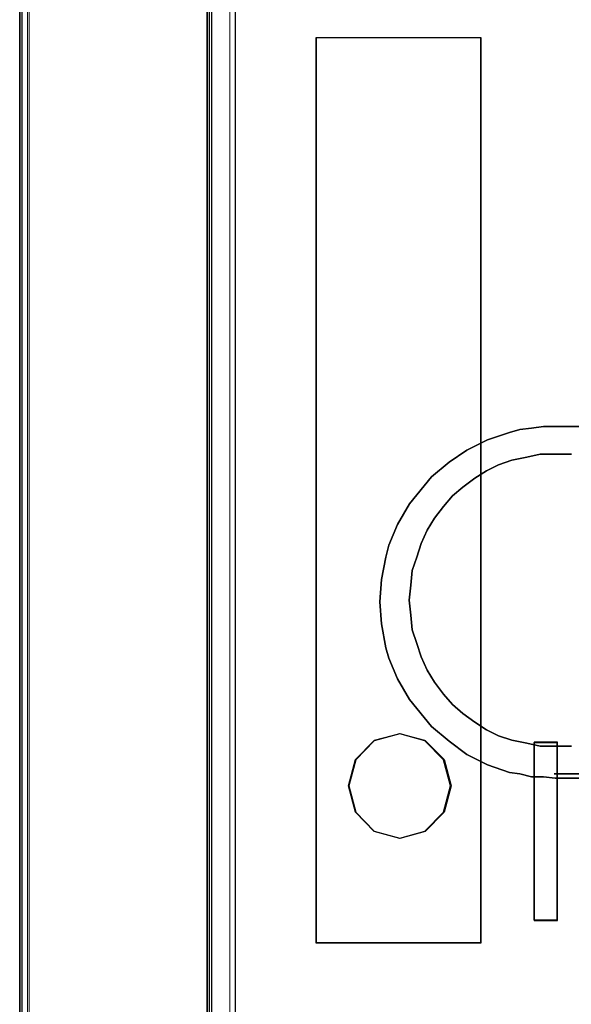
# Model space of a CAD drawing. Header units: millimetres. Extents: x -1290 to 1795, y -4192 to -1311.
# Tile 576 of 656: x 1069.67 to 1071.74, y -2918.5 to -2914.81. Entities that reach past the tile are written whole.
import ezdxf

# ---------------------------------------------------------------- set-up
doc = ezdxf.new("R2010")
doc.units = ezdxf.units.MM
doc.layers.add('30', color=7, linetype='Continuous')
doc.layers.add('45', color=7, linetype='Continuous')
doc.layers.add('Aparatura', color=7, linetype='Continuous', lineweight=13)

# ---------------------------------------------------------------- blocks, each defined once
blk = doc.blocks.new('*U380')
at = {"layer": '45', "color": 255}
for points in [[(387.485178, -82.673525), (414.508203, -82.673525), (414.508203, -167.640682), (387.485178, -167.640682), (387.485178, -82.673525)], [(388.997995, -114.112055), (392.079128, -114.112055), (392.079128, -131.081788), (388.997995, -131.081788), (388.997995, -114.112055)], [(389.736476, -127.64461), (389.606702, -128.135628), (389.736476, -128.626647), (390.084269, -128.984236), (390.561836, -129.117665), (391.034211, -128.984236), (391.387196, -128.626647), (391.516969, -128.135628), (391.387196, -127.64461), (391.034211, -127.28702), (390.561836, -127.158928), (390.084269, -127.28702), (389.736476, -127.64461)]]:
    blk.add_lwpolyline(points, close=True, dxfattribs=at)
at = {"layer": '45', "color": 159}
blk.add_lwpolyline([(387.485178, -82.673525), (414.508203, -82.673525), (414.508203, -167.640682), (387.485178, -167.640682), (387.485178, -82.673525)], close=True, dxfattribs=at)
at = {"layer": '45', "color": 7}
for points in [[(387.488759, -82.678911), (414.502832, -82.678911), (414.502832, -167.635296), (387.488759, -167.635296), (387.488759, -82.678911)], [(389.736476, -127.64461), (389.606702, -128.135628), (389.736476, -128.626647), (390.084269, -128.984236), (390.561836, -129.117665), (391.034211, -128.984236), (391.387196, -128.626647), (391.516969, -128.135628), (391.387196, -127.64461), (391.034211, -127.28702), (390.561836, -127.158928), (390.084269, -127.28702), (389.736476, -127.64461)], [(389.739448, -127.64642), (389.610283, -128.135638), (389.739448, -128.624856), (390.085612, -128.981135), (390.560941, -129.114074), (391.031103, -128.981135), (391.382433, -128.624856), (391.511598, -128.135638), (391.382433, -127.64642), (391.031103, -127.290141), (390.560941, -127.162519), (390.085612, -127.290141), (389.739448, -127.64642)], [(393.514961, -130.658083), (393.514961, -127.318715), (393.076334, -127.318715), (393.076334, -130.658083), (393.514961, -130.658083)], [(393.079915, -127.322306), (393.079915, -130.652697), (393.079915, -127.322306)], [(393.079915, -127.322306), (393.50959, -127.322306), (393.079915, -127.322306)], [(393.50959, -130.652697), (393.50959, -127.322306), (393.079915, -127.322306), (393.079915, -130.652697), (393.50959, -130.652697)], [(393.50959, -130.652697), (393.50959, -127.322306), (393.079915, -127.322306), (393.079915, -130.652697), (393.50959, -130.652697)], [(393.50959, -130.652697), (393.50959, -127.322306), (393.079915, -127.322306), (393.079915, -130.652697), (393.50959, -130.652697)], [(393.50959, -127.322306), (393.079915, -127.322306), (393.079915, -130.652697), (393.50959, -130.652697), (393.50959, -127.322306)], [(393.50959, -127.322306), (393.079915, -127.322306), (393.079915, -130.652697), (393.50959, -130.652697), (393.50959, -127.322306)], [(393.50959, -127.322306), (393.079915, -127.322306), (393.079915, -130.652697), (393.50959, -130.652697), (393.50959, -127.322306)], [(393.50959, -130.652697), (393.50959, -127.322306), (393.079915, -127.322306), (393.079915, -130.652697), (393.50959, -130.652697)], [(393.5078, -127.322306), (393.5078, -130.652697), (393.5078, -127.322306)], [(393.079915, -130.650902), (393.50959, -130.650902), (393.079915, -130.650902)]]:
    blk.add_lwpolyline(points, close=True, dxfattribs=at)
at = {"layer": '45', "color": 20}
for points in [[(388.997995, -114.112055), (392.079128, -114.112055), (392.079128, -131.081788), (388.997995, -131.081788), (388.997995, -114.112055)], [(389.001576, -114.117441), (392.075548, -114.117441), (392.075548, -131.078197), (389.001576, -131.078197), (389.001576, -114.117441)]]:
    blk.add_lwpolyline(points, close=True, dxfattribs=at)
at = {"layer": '45', "color": 179}
for points in [[(389.601331, -128.135614), (389.731835, -127.641895), (390.081584, -127.282339), (390.561836, -127.153542), (391.036868, -127.282339), (391.391837, -127.641895), (391.52234, -128.135614), (391.391837, -128.629332), (391.036868, -128.988888), (390.561836, -129.123051), (390.081584, -128.988888), (389.731835, -128.629332), (389.601331, -128.135614)], [(389.739448, -127.64642), (389.610283, -128.135638), (389.739448, -128.624856), (390.085612, -128.981135), (390.560941, -129.114074), (391.031103, -128.981135), (391.382433, -128.624856), (391.511598, -128.135638), (391.382433, -127.64642), (391.031103, -127.290141), (390.560941, -127.162519), (390.085612, -127.290141), (389.739448, -127.64642)]]:
    blk.add_lwpolyline(points, close=True, dxfattribs=at)
blk = doc.blocks.new('*U383')
at = {"layer": '30', "color": 7}
for points in [[(113.649238, -261.033459), (113.649238, -288.12363), (113.649238, -261.033459)], [(115.194714, -261.033459), (113.649238, -261.033459), (113.649238, -288.12363), (115.194714, -288.12363), (117.245982, -288.12363), (117.245982, -286.664505), (117.245982, -285.150318), (117.245982, -264.089362), (117.245982, -262.575176), (117.245982, -261.033459), (115.194714, -261.033459)], [(115.200756, -261.076547), (113.692205, -261.076547), (113.692205, -288.080541), (115.200756, -288.080541), (117.203014, -288.080541), (117.203014, -286.626058), (117.203014, -285.116688), (117.203014, -264.122729), (117.203014, -262.61336), (117.203014, -261.076547), (115.200756, -261.076547)], [(117.158256, -264.168155), (117.158256, -262.570286), (117.158256, -264.168155)], [(548.842747, -262.570286), (117.158256, -262.570286), (117.158256, -264.085087), (117.158256, -285.154588), (117.158256, -286.669389), (548.842747, -286.669389), (548.842747, -285.154588), (548.842747, -264.085087), (548.842747, -262.570286)], [(117.158256, -264.080183), (117.158256, -285.161287), (117.158256, -264.080183)], [(123.657102, -271.324456), (131.722474, -271.324456), (123.657102, -271.324456)], [(131.722474, -277.829042), (123.657102, -277.829042), (131.722474, -277.829042)]]:
    blk.add_lwpolyline(points, close=True, dxfattribs=at)
for points in [[(131.702128, -277.915219), (123.675659, -277.915219), (123.455, -277.88741), (123.234341, -277.88741), (123.013682, -277.831791), (122.820605, -277.803982), (122.40687, -277.664937), (122.020716, -277.470273), (121.689728, -277.219991), (121.35874, -276.941899), (121.220828, -276.775045), (121.082916, -276.60819), (120.945004, -276.441335), (120.834675, -276.246671), (120.724345, -276.052007), (120.641598, -275.857343), (120.558851, -275.66268), (120.503686, -275.468016), (120.420939, -275.02307), (120.393357, -274.605933), (120.420939, -274.188796), (120.503686, -273.771659), (120.558851, -273.549186), (120.641598, -273.354522), (120.724345, -273.159858), (120.834675, -272.965194), (120.945004, -272.770531), (121.082916, -272.603676), (121.220828, -272.436821), (121.35874, -272.269966), (121.689728, -271.991875), (122.020716, -271.769402), (122.40687, -271.574738), (122.820605, -271.435693), (123.013682, -271.380074), (123.234341, -271.352265), (123.455, -271.324456), (123.675659, -271.324456), (131.702128, -271.324456)], [(131.702128, -271.324456), (123.675659, -271.324456), (123.455, -271.324456), (123.234341, -271.352265), (123.013682, -271.380074), (122.820605, -271.435693), (122.40687, -271.574738), (122.020716, -271.769402), (121.689728, -271.991875), (121.35874, -272.269966), (121.220828, -272.436821), (121.082916, -272.603676), (120.945004, -272.770531), (120.834675, -272.965194), (120.724345, -273.159858), (120.641598, -273.354522), (120.558851, -273.549186), (120.503686, -273.771659), (120.420939, -274.188796), (120.393357, -274.605933), (120.420939, -275.02307), (120.503686, -275.468016), (120.558851, -275.66268), (120.641598, -275.857343), (120.724345, -276.052007), (120.834675, -276.246671), (120.945004, -276.441335), (121.082916, -276.60819), (121.220828, -276.775045), (121.35874, -276.941899), (121.689728, -277.219991), (122.020716, -277.470273), (122.40687, -277.664937), (122.820605, -277.803982), (123.013682, -277.831791), (123.234341, -277.88741), (123.455, -277.88741), (123.675659, -277.915219), (123.675659, -277.915219), (131.702128, -277.915219)], [(123.979114, -271.84511), (123.70057, -271.84511), (123.394171, -271.84511), (123.143482, -271.900895), (122.864938, -271.956679), (122.614248, -272.040355), (122.391413, -272.151924), (122.168577, -272.291385), (121.945742, -272.458738), (121.750761, -272.626091), (121.583635, -272.821337), (121.416509, -273.044474), (121.277237, -273.267612), (121.165819, -273.518641), (121.082256, -273.769671), (120.998692, -274.0207), (120.970838, -274.299622), (120.942984, -274.578544), (120.970838, -274.857466), (120.998692, -275.136388), (121.082256, -275.387417), (121.165819, -275.638447), (121.277237, -275.889477), (121.416509, -276.112614), (121.583635, -276.335752), (121.750761, -276.530997), (121.945742, -276.69835), (122.168577, -276.865703), (122.391413, -277.005164), (122.614248, -277.116733), (122.864938, -277.200409), (123.143482, -277.256194), (123.394171, -277.311978), (123.70057, -277.311978), (123.979114, -277.311978)], [(123.979114, -277.311978), (123.70057, -277.311978), (123.394171, -277.311978), (123.143482, -277.256194), (122.864938, -277.200409), (122.614248, -277.116733), (122.391413, -277.005164), (122.168577, -276.865703), (121.945742, -276.69835), (121.750761, -276.530997), (121.583635, -276.335752), (121.416509, -276.112614), (121.277237, -275.889477), (121.165819, -275.638447), (121.082256, -275.387417), (120.998692, -275.136388), (120.970838, -274.857466), (120.942984, -274.578544), (120.970838, -274.299622), (120.998692, -274.0207), (121.082256, -273.769671), (121.165819, -273.518641), (121.277237, -273.267612), (121.416509, -273.044474), (121.583635, -272.821337), (121.750761, -272.626091), (121.945742, -272.458738), (122.168577, -272.291385), (122.391413, -272.151924), (122.614248, -272.040355), (122.864938, -271.956679), (123.143482, -271.900895), (123.394171, -271.84511), (123.70057, -271.84511), (123.70057, -271.84511), (123.979114, -271.84511)]]:
    blk.add_lwpolyline(points, dxfattribs=at)

msp = doc.modelspace()

# ---------------------------------------------------------------- linework, layer by layer
at = {"layer": 'Aparatura', "color": 7, "lineweight": 13}
for points in [[(1069.7013, -3000.1712), (1069.7013, -2983.7931), (1069.7013, -2983.6007), (1069.7013, -2979.7046), (1069.7013, -2974.3054), (1069.7013, -2972.1048), (1069.7013, -2970.4093), (1069.7013, -2970.2048), (1069.7013, -2953.8268), (1069.7013, -2953.6224), (1069.7013, -2949.7263), (1069.7013, -2944.327), (1069.7013, -2942.1385), (1069.7013, -2940.4309), (1069.7013, -2940.2385), (1069.7013, -2923.8485), (1069.7013, -2923.644), (1069.7013, -2919.7479), (1069.7013, -2914.3607), (1069.7013, -2912.1602), (1069.7013, -2910.4646), (1069.7013, -2910.2602), (1069.7013, -2893.8701)], [(1069.7077, -3000.1756), (1069.7077, -2983.7962), (1069.7077, -2983.6038), (1069.7077, -2979.7073), (1069.7077, -2974.3077), (1069.7077, -2972.1069), (1069.7077, -2970.4112), (1069.7077, -2970.2068), (1069.7077, -2953.8274), (1069.7077, -2953.6229), (1069.7077, -2949.7265), (1069.7077, -2944.3268), (1069.7077, -2942.1381), (1069.7077, -2940.4304), (1069.7077, -2940.238), (1069.7077, -2923.8465), (1069.7077, -2923.6421), (1069.7077, -2919.7457), (1069.7077, -2914.358), (1069.7077, -2912.1573), (1069.7077, -2910.4616), (1069.7077, -2910.2571), (1069.7077, -2893.8657)], [(1070.4596, -2921.5504), (1070.4596, -2912.5341), (1156.8252, -2912.5341), (1156.8252, -2921.5504)]]:
    msp.add_lwpolyline(points, dxfattribs=at)
msp.add_lwpolyline([(1156.8252, -2921.5504), (1070.4596, -2921.5504), (1070.4596, -2912.5341), (1156.8252, -2912.5341), (1156.8252, -2921.5504)], close=True, dxfattribs=at)

# ---------------------------------------------------------------- block references
at = {"layer": 'Aparatura', "color": 7, "lineweight": 13, "xscale": 0.2, "yscale": 0.2, "zscale": 0.2}
for name, p in [('*U380', (992.983, -2892.0529)), ('*U383', (1046.9424, -2862.0686))]:
    msp.add_blockref(name, p, dxfattribs=at)

doc.saveas('drawing.dxf')
